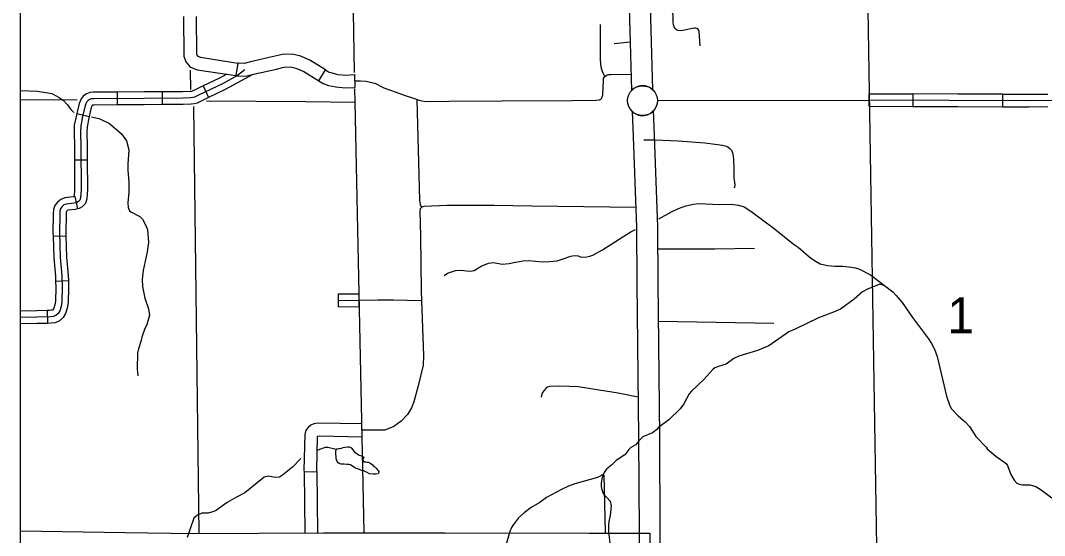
# Model space of a CAD drawing. Extents: x 1373862 to 1376999, y 1168398 to 1170455.
# Drawn here: x 1374675.3 to 1374915.6, y 1169319 to 1169439.9 of the extents above; entities that cross this region are included whole.
import ezdxf

# ---------------------------------------------------------------- set-up
doc = ezdxf.new("R2010")
doc.units = 0
for name, color, linetype in [('Level 10', 7, 'Continuous'), ('Level 24', 7, 'Continuous'), ('Level 31', 7, 'Continuous'), ('Level 32', 7, 'Continuous'), ('Level 33', 7, 'Continuous'), ('Level 34', 7, 'Continuous'), ('Level 35', 7, 'Continuous'), ('Level 4', 7, 'Continuous'), ('Level 5', 7, 'Continuous'), ('Level 6', 7, 'Continuous'), ('R_Draft', 7, 'Continuous')]:
    doc.layers.add(name, color=color, linetype=linetype)

msp = doc.modelspace()

# ---------------------------------------------------------------- linework, layer by layer
at = {"layer": 'Level 10'}
msp.add_line((1374823, 1169319.56), (1374822.98, 1169314.56), dxfattribs=at)
for points in [[(1374832.11, 1169532.4), (1374830.81, 1169531.92), (1374829.04, 1169531.36), (1374827.55, 1169530.79), (1374826.02, 1169529.74), (1374824.96, 1169528.66), (1374824.68, 1169528.26), (1374824.12, 1169527.12), (1374823.62, 1169525.83), (1374823.12, 1169524.01), (1374822.08, 1169519.63), (1374818.21, 1169504.28), (1374817.73, 1169502.04), (1374817.38, 1169499.94), (1374817.35, 1169497.74), (1374817.69, 1169474.07), (1374817.87, 1169454.03), (1374818.37, 1169434.73), (1374818.71, 1169423.46)], [(1374823.71, 1169423.61), (1374823.36, 1169434.87), (1374822.87, 1169454.11), (1374822.69, 1169474.13), (1374822.35, 1169497.74), (1374822.37, 1169499.49), (1374822.64, 1169501.1), (1374823.08, 1169503.14), (1374826.94, 1169518.45), (1374827.96, 1169522.77), (1374828.38, 1169524.26), (1374828.7, 1169525.12), (1374828.92, 1169525.55), (1374829.25, 1169525.9), (1374829.88, 1169526.33), (1374830.68, 1169526.63), (1374832.43, 1169527.19), (1374833.79, 1169527.69)], [(1374818.87, 1169418.56), (1374818.98, 1169414.74), (1374819.85, 1169391.37), (1374819.94, 1169378.37), (1374820.36, 1169342.16), (1374820.46, 1169319.79), (1374820.56, 1169309.87), (1374821.13, 1169256.36), (1374821.44, 1169215.18), (1374821.52, 1169196.04), (1374821.61, 1169193.92), (1374821.82, 1169191.93), (1374822.39, 1169189.89), (1374822.82, 1169188.87), (1374823.6, 1169187.49), (1374824.34, 1169186.4), (1374825.12, 1169185.51), (1374839.88, 1169172.1)], [(1374843.25, 1169175.79), (1374828.68, 1169189.03), (1374828.3, 1169189.47), (1374827.85, 1169190.12), (1374827.32, 1169191.07), (1374827.12, 1169191.55), (1374826.75, 1169192.87), (1374826.6, 1169194.28), (1374826.52, 1169196.16), (1374826.44, 1169215.21), (1374826.13, 1169256.4), (1374825.56, 1169309.92), (1374825.46, 1169319.83), (1374825.36, 1169342.2), (1374824.94, 1169378.41), (1374824.85, 1169391.48), (1374823.98, 1169414.91), (1374823.86, 1169418.72)], [(1374675.34, 1169320.16), (1374699.87, 1169319.74), (1374715.94, 1169319.49), (1374746.4, 1169319.67), (1374774.94, 1169319.7), (1374808.76, 1169319.61), (1374823, 1169319.56)]]:
    msp.add_lwpolyline(points, dxfattribs=at)
for start, end in [(46.187, 137.3564), (226.1865, 317.3561)]:
    msp.add_arc((1374821.29, 1169421.09), 3.5, start, end, dxfattribs=at)
at = {"layer": 'Level 24'}
msp.add_circle((1374821.29, 1169421.09), 3.5, dxfattribs=at)
at = {"layer": 'Level 31'}
for p, q in [((1374736.09, 1169431.76), (1374736.09, 1169431.76)), ((1374726.33, 1169429.92), (1374725.88, 1169426.96)), ((1374745.32, 1169425.74), (1374746.91, 1169428.28)), ((1374874.49, 1169419.68), (1374874.44, 1169422.68)), ((1374884.68, 1169422.65), (1374884.67, 1169419.65)), ((1374905.79, 1169419.59), (1374905.8, 1169422.59)), ((1374755.47, 1169342.24), (1374755.41, 1169345.24)), ((1374741.86, 1169334.01), (1374744.85, 1169334.05))]:
    msp.add_line(p, q, dxfattribs=at)
for points in [[(1374713.56, 1169440.82), (1374713.67, 1169431.54), (1374714.1, 1169430.23), (1374714.67, 1169429.53)], [(1374716.56, 1169440.86), (1374716.66, 1169432.05), (1374716.78, 1169431.68), (1374717.01, 1169431.4)], [(1374716.92, 1169431.5), (1374717.55, 1169431.26), (1374726.33, 1169429.92)], [(1374736.09, 1169431.76), (1374734.71, 1169431.44), (1374729.28, 1169430.21), (1374727.83, 1169429.84), (1374726.49, 1169429.9), (1374726.33, 1169429.92)], [(1374746.91, 1169428.28), (1374743.23, 1169430.57), (1374740.9, 1169431.58), (1374739, 1169432.01), (1374736.77, 1169431.92), (1374736.09, 1169431.76)], [(1374714.67, 1169429.53), (1374715.08, 1169429.01), (1374716.76, 1169428.34), (1374725.88, 1169426.96)], [(1374725.88, 1169426.96), (1374726.2, 1169426.91), (1374728.15, 1169426.82), (1374729.98, 1169427.29), (1374735.39, 1169428.51), (1374736.78, 1169428.84)], [(1374736.78, 1169428.84), (1374737.17, 1169428.94), (1374738.72, 1169428.99), (1374739.97, 1169428.72), (1374741.83, 1169427.91), (1374745.32, 1169425.74)], [(1374746.91, 1169428.28), (1374747.62, 1169427.84), (1374748.39, 1169427.58), (1374749.83, 1169427.26), (1374751.58, 1169427.07), (1374753.73, 1169427.21), (1374753.78, 1169424.21)], [(1374745.32, 1169425.74), (1374746.32, 1169425.12), (1374747.58, 1169424.68), (1374749.35, 1169424.3), (1374751.51, 1169424.06), (1374753.78, 1169424.21)], [(1375108.59, 1169422.85), (1375061.33, 1169422.76), (1375032.98, 1169422.58), (1374986.2, 1169422.05), (1374954.26, 1169421.43), (1374927.12, 1169421.19), (1374911.97, 1169421.07), (1374874.46, 1169421.18)], [(1374874.44, 1169422.68), (1374884.68, 1169422.65)], [(1374895.24, 1169422.62), (1374884.68, 1169422.65)], [(1374905.8, 1169422.59), (1374895.24, 1169422.62)], [(1374905.8, 1169422.59), (1374911.97, 1169422.57), (1374916.35, 1169422.6)], [(1374884.67, 1169419.65), (1374874.49, 1169419.68)], [(1374895.23, 1169419.62), (1374884.67, 1169419.65)], [(1374905.79, 1169419.59), (1374895.23, 1169419.62)], [(1374916.37, 1169419.6), (1374911.98, 1169419.57), (1374905.79, 1169419.59)], [(1374744.66, 1169345.32), (1374744.16, 1169345.25), (1374743.43, 1169344.93), (1374742.83, 1169344.42), (1374742.3, 1169343.78), (1374742.05, 1169342.76), (1374741.85, 1169334.41), (1374741.86, 1169334.01)], [(1374755.41, 1169345.24), (1374745.27, 1169345.42), (1374744.66, 1169345.32)], [(1374744.85, 1169334.05), (1374744.85, 1169334.39), (1374745.05, 1169342.35), (1374745.12, 1169342.36)], [(1374745.12, 1169342.36), (1374745.48, 1169342.42), (1374755.47, 1169342.24)], [(1374741.86, 1169334.01), (1374742.02, 1169319.65)], [(1374744.85, 1169334.05), (1374745.02, 1169319.66)]]:
    msp.add_lwpolyline(points, dxfattribs=at)
at = {"layer": 'Level 32'}
for p, q in [((1374698, 1169423.08), (1374698.02, 1169420.08)), ((1374708.56, 1169423.15), (1374708.58, 1169420.15)), ((1374718.18, 1169424.53), (1374719.46, 1169421.81)), ((1374688.55, 1169418.06), (1374691.47, 1169417.39)), ((1374688.02, 1169407.22), (1374691.02, 1169407.23)), ((1374688.08, 1169398.62), (1374688.75, 1169395.69)), ((1374682.99, 1169389.29), (1374685.99, 1169389.39)), ((1374683.59, 1169378.76), (1374686.59, 1169378.85)), ((1374749.95, 1169372.73), (1374749.92, 1169375.73)), ((1374681.63, 1169371.83), (1374681.71, 1169368.83))]:
    msp.add_line(p, q, dxfattribs=at)
for points in [[(1374727.99, 1169428.33), (1374726.25, 1169426.97), (1374722.71, 1169425), (1374717.09, 1169422.35), (1374716.2, 1169421.92), (1374715.8, 1169421.79), (1374715.26, 1169421.73), (1374713.47, 1169421.68), (1374704.35, 1169421.62), (1374692.54, 1169421.54), (1374691.94, 1169421.49), (1374691.51, 1169421.35), (1374691.13, 1169421.06), (1374690.86, 1169420.73), (1374690.51, 1169419.92), (1374689.92, 1169417.33), (1374689.46, 1169415.17), (1374689.4, 1169413.73), (1374689.51, 1169410.35), (1374689.54, 1169400.27), (1374689.43, 1169398.32), (1374689.27, 1169397.75), (1374688.92, 1169397.4), (1374688.54, 1169397.18), (1374687.94, 1169397.05), (1374686.08, 1169396.83), (1374685.54, 1169396.62), (1374685.11, 1169396.27), (1374684.76, 1169395.78), (1374684.6, 1169395.24), (1374684.54, 1169394.4), (1374684.46, 1169390.13), (1374684.65, 1169384.3), (1374685.05, 1169379.97), (1374685.14, 1169377.24), (1374685.05, 1169373.86), (1374684.87, 1169372.78), (1374684.54, 1169371.78), (1374684.16, 1169371.16), (1374683.6, 1169370.64), (1374683, 1169370.43), (1374682.38, 1169370.35), (1374679.14, 1169370.27), (1374675.34, 1169370.21)], [(1374723.72, 1169427.28), (1374722.02, 1169426.34), (1374718.18, 1169424.53)], [(1374729.83, 1169427.25), (1374723.39, 1169423.67), (1374719.46, 1169421.81)], [(1374698, 1169423.08), (1374692.46, 1169423.04), (1374691.65, 1169422.97), (1374690.8, 1169422.7), (1374690.08, 1169422.14), (1374689.57, 1169421.53), (1374689.08, 1169420.39), (1374688.55, 1169418.06)], [(1374708.56, 1169423.15), (1374704.34, 1169423.12), (1374698, 1169423.08)], [(1374718.18, 1169424.53), (1374716.44, 1169423.71), (1374715.63, 1169423.31), (1374715.48, 1169423.26), (1374715.16, 1169423.23), (1374713.45, 1169423.18), (1374708.56, 1169423.15)], [(1374719.46, 1169421.81), (1374717.74, 1169421), (1374716.77, 1169420.53), (1374716.11, 1169420.31), (1374715.35, 1169420.24), (1374713.5, 1169420.18), (1374708.58, 1169420.15)], [(1374688.55, 1169418.06), (1374688.45, 1169417.65), (1374687.96, 1169415.35), (1374687.9, 1169413.73), (1374688.01, 1169410.33), (1374688.02, 1169407.22)], [(1374698.02, 1169420.08), (1374692.61, 1169420.04), (1374692.24, 1169420.01), (1374692.22, 1169420.01), (1374692.18, 1169419.98), (1374692.15, 1169419.94), (1374691.94, 1169419.45), (1374691.47, 1169417.39)], [(1374708.58, 1169420.15), (1374704.36, 1169420.12), (1374698.02, 1169420.08)], [(1374691.47, 1169417.39), (1374691.38, 1169417.01), (1374690.95, 1169414.98), (1374690.9, 1169413.73), (1374691.01, 1169410.38), (1374691.02, 1169407.23)], [(1374688.02, 1169407.22), (1374688.04, 1169400.31), (1374687.94, 1169398.59), (1374688.08, 1169398.62)], [(1374691.02, 1169407.23), (1374691.04, 1169400.24), (1374690.92, 1169398.07), (1374690.6, 1169396.97), (1374689.84, 1169396.2), (1374689.09, 1169395.77), (1374688.75, 1169395.69)], [(1374688.08, 1169398.62), (1374687.69, 1169398.53), (1374685.71, 1169398.3), (1374684.77, 1169397.92), (1374684.01, 1169397.3), (1374683.39, 1169396.45), (1374683.11, 1169395.51), (1374683.04, 1169394.46), (1374682.96, 1169390.12), (1374682.99, 1169389.29)], [(1374688.75, 1169395.69), (1374688.2, 1169395.57), (1374686.45, 1169395.37), (1374686.31, 1169395.31), (1374686.21, 1169395.23), (1374686.12, 1169395.11), (1374686.08, 1169394.97), (1374686.04, 1169394.34), (1374685.96, 1169390.14), (1374685.99, 1169389.39)], [(1374682.99, 1169389.29), (1374683.15, 1169384.2), (1374683.56, 1169379.87), (1374683.59, 1169378.76)], [(1374685.99, 1169389.39), (1374686.15, 1169384.39), (1374686.55, 1169380.06), (1374686.59, 1169378.85)], [(1374683.59, 1169378.76), (1374683.63, 1169377.23), (1374683.56, 1169374.01), (1374683.41, 1169373.14), (1374683.17, 1169372.41), (1374683, 1169372.12), (1374682.81, 1169371.95), (1374682.64, 1169371.89), (1374682.26, 1169371.84), (1374681.63, 1169371.83)], [(1374686.59, 1169378.85), (1374686.64, 1169377.24), (1374686.55, 1169373.71), (1374686.32, 1169372.42), (1374685.91, 1169371.15), (1374685.33, 1169370.19), (1374684.39, 1169369.33), (1374683.36, 1169368.96), (1374682.5, 1169368.85), (1374681.71, 1169368.83)], [(1374749.92, 1169375.73), (1374754.78, 1169375.79)], [(1374749.95, 1169372.73), (1374754.84, 1169372.79), (1374754.78, 1169375.79)], [(1374749.93, 1169374.23), (1374754.81, 1169374.29)], [(1374681.63, 1169371.83), (1374679.11, 1169371.77), (1374675.34, 1169371.71)], [(1374681.71, 1169368.83), (1374679.17, 1169368.77), (1374675.34, 1169368.71)]]:
    msp.add_lwpolyline(points, dxfattribs=at)
at = {"layer": 'Level 33'}
for points in [[(1374834.79, 1169433.95), (1374834.54, 1169437.35), (1374834.43, 1169437.73), (1374834.25, 1169437.95), (1374834.02, 1169438.04), (1374833.69, 1169438.09), (1374833.4, 1169438.06), (1374830.73, 1169437.54), (1374830.2, 1169437.5), (1374829.68, 1169437.56), (1374829.28, 1169437.68), (1374828.9, 1169438.01), (1374828.67, 1169438.43), (1374828.53, 1169438.89), (1374828.47, 1169439.54), (1374828.5, 1169441.1), (1374828.42, 1169441.6), (1374828.18, 1169441.93), (1374827.86, 1169442.2), (1374827.4, 1169442.35), (1374827.03, 1169442.38), (1374826.55, 1169442.37), (1374825.56, 1169442.2), (1374823.19, 1169441.77)], [(1374812.45, 1169426.77), (1374812.21, 1169427.21), (1374811.9, 1169427.92), (1374811.68, 1169428.64), (1374811.49, 1169429.67), (1374811.43, 1169430.8), (1374811.4, 1169438.98)], [(1374818.36, 1169434.82), (1374814.61, 1169434.39)], [(1374753.76, 1169425.71), (1374755.12, 1169425.77), (1374756.43, 1169425.68), (1374757.37, 1169425.46), (1374758.46, 1169425.15), (1374760.55, 1169424.12), (1374763.23, 1169423.15), (1374765.61, 1169422.31), (1374767.29, 1169421.71), (1374768.88, 1169421.18), (1374769.54, 1169421.03), (1374770.5, 1169420.9), (1374775.93, 1169420.96), (1374788.33, 1169421.03), (1374804.67, 1169421.15), (1374810.44, 1169421.18), (1374811.17, 1169421.25), (1374811.48, 1169421.42), (1374811.73, 1169421.66), (1374811.85, 1169421.99), (1374811.95, 1169422.39), (1374812.09, 1169425.93), (1374812.15, 1169426.36), (1374812.35, 1169426.68), (1374812.65, 1169426.93), (1374812.96, 1169427.11), (1374813.29, 1169427.2), (1374813.82, 1169427.26), (1374818.59, 1169427.33)], [(1374768.36, 1169421.36), (1374768.96, 1169397.7), (1374769.02, 1169397.15), (1374769.12, 1169396.72), (1374769.27, 1169396.33), (1374769.46, 1169396.07)], [(1374824.79, 1169421.09), (1374874.46, 1169421.18)], [(1374819.68, 1169396.03), (1374795.34, 1169396.29), (1374786.37, 1169396.47), (1374775.43, 1169396.48), (1374769.99, 1169396.28), (1374769.7, 1169396.2), (1374769.47, 1169396.08), (1374769.27, 1169395.89), (1374769.11, 1169395.71), (1374769.02, 1169395.23), (1374769.21, 1169389.31), (1374769.34, 1169376.41), (1374769.86, 1169361.26), (1374769.79, 1169358.99), (1374768.64, 1169354.14), (1374767.59, 1169350.42), (1374767.07, 1169348.97), (1374766.14, 1169347.47), (1374764.69, 1169345.85), (1374762.97, 1169344.6), (1374760.81, 1169343.78), (1374755.44, 1169343.74)], [(1374824.88, 1169386.28), (1374838.23, 1169386.33), (1374847.53, 1169386.46)]]:
    msp.add_lwpolyline(points, dxfattribs=at)
at = {"layer": 'Level 34'}
for points in [[(1374821.59, 1169411.92), (1374824.25, 1169411.89), (1374829.68, 1169411.67), (1374835.89, 1169411.2), (1374838.36, 1169410.89), (1374840.01, 1169410.67), (1374840.7, 1169410.51), (1374841.32, 1169410.26), (1374841.79, 1169409.89), (1374842.16, 1169409.45), (1374842.44, 1169408.61), (1374842.66, 1169407.39), (1374842.69, 1169405.17), (1374842.69, 1169402.93), (1374842.88, 1169401.93), (1374842.94, 1169401.27), (1374842.88, 1169400.8), (1374842.79, 1169400.55)], [(1374754.81, 1169374.29), (1374759.15, 1169374.34), (1374762.85, 1169374.34), (1374769.41, 1169374.2)], [(1374825.04, 1169369.31), (1374852.09, 1169368.85)], [(1374820.25, 1169351.48), (1374815.58, 1169352.43), (1374806.16, 1169353.93), (1374804.16, 1169353.99), (1374801.91, 1169354.12), (1374799.5, 1169354.01), (1374798.97, 1169353.85), (1374798.59, 1169353.51), (1374797.78, 1169352.6), (1374797.56, 1169351.89), (1374797.5, 1169351.54)]]:
    msp.add_lwpolyline(points, dxfattribs=at)
at = {"layer": 'Level 35'}
for points in [[(1374675.34, 1169423.5), (1374679.32, 1169423.3), (1374682.66, 1169422.8), (1374684.44, 1169421.83), (1374685.44, 1169421.13), (1374686.36, 1169420.13), (1374687.17, 1169418.98), (1374687.77, 1169418.36), (1374687.81, 1169418.34)], [(1374691.98, 1169417.27), (1374693.71, 1169416.89), (1374694.11, 1169416.74), (1374696.19, 1169415.69), (1374699.07, 1169413.29), (1374700.23, 1169411.65), (1374700.76, 1169409.56), (1374700.52, 1169406.2), (1374700.54, 1169404.72), (1374700.75, 1169401.97), (1374700.74, 1169399.65), (1374700.52, 1169397.09), (1374700.59, 1169396.03), (1374700.93, 1169395.26), (1374701.2, 1169394.96), (1374703.34, 1169393.89), (1374703.96, 1169393.31), (1374704.82, 1169391.64), (1374705.14, 1169390.81), (1374705.37, 1169387.78), (1374705.06, 1169385.63), (1374704.13, 1169381.23), (1374703.92, 1169379.12), (1374703.98, 1169377.51), (1374704.55, 1169374.76), (1374705.37, 1169372.27), (1374705.63, 1169370.75), (1374704.98, 1169368.47), (1374704.52, 1169367.65), (1374703.83, 1169365.57), (1374703.69, 1169364.8), (1374703.04, 1169362.88), (1374702.82, 1169361.87), (1374702.71, 1169358.14), (1374702.89, 1169356.54)], [(1374825.12, 1169393.32), (1374828.05, 1169395), (1374829.73, 1169395.81), (1374831.42, 1169396.39), (1374833.21, 1169396.78), (1374834.4, 1169396.92), (1374839.37, 1169396.71), (1374842.11, 1169396.82), (1374843.77, 1169396.56), (1374845.16, 1169396.14), (1374846.73, 1169395.14), (1374852.16, 1169391.05), (1374856.61, 1169387.5), (1374857.83, 1169386.69), (1374860.66, 1169384.22), (1374862, 1169383.31), (1374862.95, 1169382.83), (1374864.65, 1169382.38), (1374866.39, 1169382.24), (1374868.25, 1169382.27), (1374870.3, 1169382.05), (1374871.24, 1169381.85), (1374872.19, 1169381.52), (1374874.74, 1169380.2)], [(1374774.74, 1169380.05), (1374775.56, 1169380.63), (1374777.43, 1169381.25), (1374778.54, 1169381.34), (1374780.85, 1169381.06), (1374781.77, 1169381.2), (1374783.46, 1169382.27), (1374785.14, 1169382.92), (1374785.8, 1169383.03), (1374786.28, 1169383.07), (1374788.33, 1169382.7), (1374789.99, 1169382.85), (1374791.06, 1169383.14), (1374793.27, 1169383.52), (1374794.53, 1169383.55), (1374797.85, 1169383.3), (1374799.45, 1169383.32), (1374801.29, 1169383.53), (1374802.66, 1169383.93), (1374804.48, 1169384.62), (1374805.26, 1169384.76), (1374806.16, 1169384.68), (1374806.89, 1169384.38), (1374808.25, 1169384.42), (1374808.9, 1169384.58), (1374809.62, 1169384.8), (1374811.88, 1169386.06), (1374816.86, 1169389.32), (1374818.57, 1169390.31), (1374819.64, 1169390.86)], [(1374874.74, 1169380.2), (1374880.01, 1169376.19), (1374880.81, 1169375.33), (1374882.23, 1169373.7), (1374884.63, 1169370.23), (1374888.42, 1169365.16), (1374889.11, 1169364.1), (1374889.78, 1169362.79), (1374890.41, 1169361.06), (1374892.63, 1169351.75), (1374893.41, 1169349.44), (1374893.79, 1169348.77), (1374895.41, 1169347.03), (1374897.01, 1169345.71), (1374897.99, 1169344.63), (1374899.5, 1169342.29), (1374901.9, 1169339.8), (1374902.13, 1169339.41), (1374904.18, 1169337.68), (1374906.6, 1169335.96), (1374906.94, 1169335.44), (1374907.67, 1169333.4), (1374908.46, 1169332.03), (1374909.14, 1169331.35), (1374909.65, 1169331.06), (1374910.43, 1169330.92), (1374912.27, 1169330.93), (1374913.54, 1169330.52), (1374914.78, 1169329.75), (1374917.29, 1169327.88)], [(1374878.13, 1169377.66), (1374877, 1169378.01), (1374874.05, 1169376.87), (1374872.93, 1169376.2), (1374870.95, 1169374.52), (1374867.73, 1169372.19), (1374866.13, 1169371.42), (1374862.6, 1169370.15), (1374857.13, 1169367.45), (1374855.65, 1169366.87), (1374850.92, 1169363.53), (1374848.24, 1169362.48), (1374843.88, 1169361.14), (1374842.69, 1169360.6), (1374840.87, 1169359.25), (1374839.12, 1169358.74), (1374838.27, 1169358.36), (1374837.78, 1169358.01), (1374835.64, 1169355.64), (1374832.75, 1169352.94), (1374832.25, 1169352.32), (1374830.95, 1169349.94), (1374830.08, 1169348.81), (1374827.49, 1169346.19), (1374825.07, 1169344.36), (1374824.66, 1169343.93), (1374823.63, 1169343.14), (1374821.39, 1169342.18), (1374820.39, 1169341.23), (1374819.68, 1169340.29), (1374818.56, 1169339.66), (1374818.11, 1169339.26), (1374817.12, 1169337.95), (1374815.07, 1169336.65), (1374814.02, 1169335.52), (1374812.81, 1169334.59), (1374812.31, 1169333.83), (1374811.82, 1169332.69), (1374811.59, 1169331.42), (1374811.61, 1169330.66), (1374811.67, 1169330.06), (1374812.05, 1169328.93), (1374813.66, 1169327.11), (1374813.93, 1169326.01), (1374813.71, 1169323.74), (1374813.37, 1169322.32), (1374813.29, 1169321.46), (1374813.29, 1169319.99), (1374813.64, 1169317.22)], [(1374749.37, 1169339.2), (1374747.47, 1169339.69), (1374747.13, 1169339.71), (1374746.84, 1169339.71), (1374745.51, 1169339.24), (1374744.96, 1169338.98)], [(1374749.34, 1169338.72), (1374749.37, 1169339.2), (1374749.55, 1169339.36), (1374749.69, 1169339.4), (1374750.03, 1169339.49), (1374750.33, 1169339.49), (1374750.69, 1169339.51), (1374751.06, 1169339.66), (1374751.44, 1169339.78), (1374752.04, 1169339.87), (1374752.42, 1169339.87), (1374752.82, 1169339.71), (1374752.9, 1169339.6), (1374753.41, 1169339.06), (1374753.81, 1169338.56), (1374753.98, 1169338.48), (1374754.34, 1169338.23), (1374754.84, 1169337.89), (1374755.08, 1169337.82), (1374755.44, 1169337.74), (1374755.66, 1169337.62), (1374755.93, 1169337.46), (1374755.91, 1169337.4), (1374755.69, 1169336.88), (1374755.73, 1169336.76), (1374755.77, 1169336.58), (1374756.08, 1169336.36), (1374756.36, 1169336.35), (1374756.68, 1169336.27), (1374756.92, 1169336.27), (1374757.3, 1169336.14), (1374757.86, 1169335.7), (1374758.27, 1169335.26), (1374758.57, 1169335.05), (1374758.79, 1169334.83), (1374759.04, 1169334.55), (1374759.28, 1169334.27), (1374759.42, 1169334.05), (1374759.44, 1169333.93), (1374759.38, 1169333.83), (1374759.25, 1169333.55), (1374758.69, 1169333.41), (1374758.13, 1169333.42), (1374757.21, 1169333.55), (1374756.64, 1169333.81), (1374755.9, 1169334.2), (1374755.38, 1169334.33), (1374754.88, 1169334.51), (1374753.97, 1169334.84), (1374753.31, 1169335.25), (1374752.75, 1169335.61), (1374752.35, 1169335.7), (1374751.89, 1169335.74), (1374751.27, 1169335.75), (1374750.81, 1169335.75), (1374750.54, 1169335.8), (1374750.14, 1169335.98), (1374749.9, 1169336.14), (1374749.66, 1169336.38), (1374749.54, 1169336.64), (1374749.39, 1169337.01), (1374749.37, 1169337.42), (1374749.36, 1169338.26), (1374749.34, 1169338.72)], [(1374741.11, 1169337.15), (1374739.17, 1169335.12), (1374736.84, 1169333.19), (1374736.11, 1169332.77), (1374735.11, 1169332.67), (1374733.56, 1169332.97), (1374732.51, 1169332.72), (1374727.98, 1169329.04), (1374726.03, 1169328.07), (1374723.82, 1169326.81), (1374721.29, 1169324.99), (1374720.7, 1169324.66), (1374719.41, 1169324.26), (1374717.87, 1169324.28), (1374716.86, 1169323.79), (1374716.02, 1169323.13), (1374714.41, 1169318.57)], [(1374812.08, 1169333.34), (1374810.74, 1169332.63), (1374805.42, 1169331.16), (1374803.89, 1169330.64), (1374802.29, 1169329.87), (1374798.76, 1169327.95), (1374797.19, 1169326.77), (1374795.18, 1169325.61), (1374793.51, 1169324.4), (1374792.16, 1169323.2), (1374790.98, 1169321.62), (1374790.54, 1169320.89), (1374790.15, 1169319.96), (1374789.36, 1169317.29)]]:
    msp.add_lwpolyline(points, dxfattribs=at)
at = {"layer": 'Level 4'}
for points in [[(1374675.34, 1169421.37), (1374688.6, 1169421.29)], [(1374719, 1169421.08), (1374742.18, 1169420.85), (1374753.84, 1169420.74)]]:
    msp.add_lwpolyline(points, dxfattribs=at)
at = {"layer": 'Level 5'}
for points in [[(1374715.18, 1169428.27), (1374715.26, 1169423.71)], [(1374715.94, 1169419.71), (1374717.2, 1169319.49)]]:
    msp.add_lwpolyline(points, dxfattribs=at)
at = {"layer": 'Level 6'}
for points in [[(1374753.73, 1169427.73), (1374752.06, 1169527.18)], [(1374874.03, 1169447.39), (1374876.2, 1169316.39), (1374825.49, 1169317.04)], [(1374753.84, 1169420.74), (1374753.79, 1169423.89)], [(1374755.94, 1169319.83), (1374753.84, 1169420.74)], [(1374812.21, 1169333.2), (1374812.52, 1169319.73)]]:
    msp.add_lwpolyline(points, dxfattribs=at)
at = {"layer": 'R_Draft'}
msp.add_lwpolyline([(1374675.34, 1169579.43), (1376182.76, 1169579.43), (1376182.76, 1168562.99), (1374675.34, 1168562.99)], close=True, dxfattribs=at)

# ---------------------------------------------------------------- texts
at = {"layer": 'Level 5'}
msp.add_text('1', height=8.45, dxfattribs=at).set_placement((1374892.78, 1169366.49))

doc.saveas('drawing.dxf')
